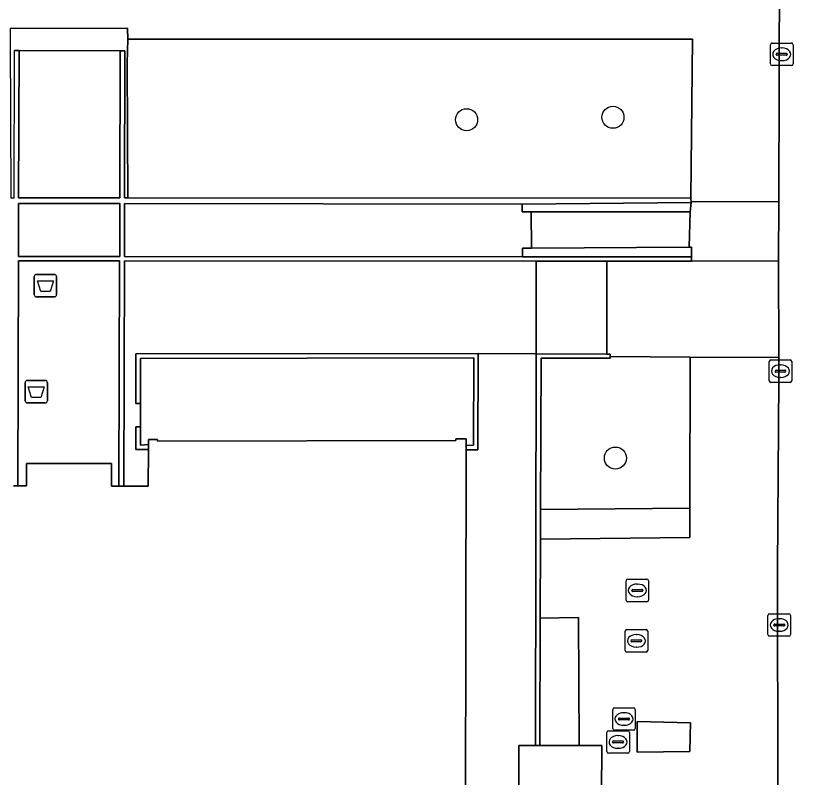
# Model space of a CAD drawing. Extents: x 161477 to 163040, y 383680 to 384871.
# Drawn here: x 161774.1 to 161809.61, y 384325.12 to 384358.89 of the extents above; entities that cross this region are included whole.
import ezdxf

# ---------------------------------------------------------------- set-up
doc = ezdxf.new("R2010")
doc.units = 0
for name, color, linetype in [('IMGEO_Afvalbak', 7, 'Continuous'), ('IMGEO_Boom', 7, 'Continuous'), ('IMGEO_Erf', 7, 'Continuous'), ('IMGEO_Groenvoorziening', 7, 'Continuous'), ('IMGEO_Kolk', 7, 'Continuous'), ('IMGEO_Muur', 7, 'Continuous'), ('IMGEO_Pand', 7, 'Continuous'), ('IMGEO_Rijbaan_lokaal_open', 7, 'Continuous'), ('IMGEO_Rioolput', 7, 'Continuous'), ('IMGEO_Voetpad_op_trap', 7, 'Continuous'), ('IMGEO_Voetpad_open', 7, 'Continuous')]:
    doc.layers.add(name, color=color, linetype=linetype)

msp = doc.modelspace()

# ---------------------------------------------------------------- linework, layer by layer
at = {"layer": 'IMGEO_Afvalbak'}
for p, q in [((161774.905, 384346.54), (161774.905, 384347.34)), ((161774.905, 384347.34), (161774.905, 384346.54)), ((161775.005, 384347.44), (161775.795, 384347.44)), ((161775.795, 384347.44), (161775.005, 384347.44)), ((161775.895, 384347.34), (161775.895, 384346.54)), ((161775.895, 384346.54), (161775.895, 384347.34)), ((161775.795, 384346.44), (161775.005, 384346.44)), ((161775.005, 384346.44), (161775.795, 384346.44)), ((161774.595, 384342.74), (161775.385, 384342.74)), ((161775.385, 384342.74), (161774.595, 384342.74)), ((161774.495, 384341.84), (161774.495, 384342.64)), ((161774.495, 384342.64), (161774.495, 384341.84)), ((161775.485, 384342.64), (161775.485, 384341.84)), ((161775.485, 384341.84), (161775.485, 384342.64)), ((161775.385, 384341.74), (161774.595, 384341.74)), ((161774.595, 384341.74), (161775.385, 384341.74))]:
    msp.add_line(p, q, dxfattribs=at)
for points in [[(161775.048, 384347.154), (161775.752, 384347.154), (161775.603, 384346.684), (161775.197, 384346.684), (161775.048, 384347.154)], [(161774.638, 384342.454), (161775.342, 384342.454), (161775.193, 384341.984), (161774.787, 384341.984), (161774.638, 384342.454)]]:
    msp.add_lwpolyline(points, dxfattribs=at)
for centre, start, end in [((161775.005, 384347.34), 90, 180), ((161775.005, 384347.34), 90, 180), ((161775.795, 384347.34), 0, 90), ((161775.795, 384347.34), 360, 90), ((161775.005, 384346.54), 180, 270), ((161775.005, 384346.54), 180, 270), ((161775.795, 384346.54), 270, 0), ((161775.795, 384346.54), 270, 0), ((161774.595, 384342.64), 90, 180), ((161774.595, 384342.64), 90, 180), ((161775.385, 384342.64), 0, 90), ((161775.385, 384342.64), 360, 90), ((161774.595, 384341.84), 180, 270), ((161774.595, 384341.84), 180, 270), ((161775.385, 384341.84), 270, 0), ((161775.385, 384341.84), 270, 0)]:
    msp.add_arc(centre, 0.1, start, end, dxfattribs=at)
at = {"layer": 'IMGEO_Boom'}
for centre in [(161800.56, 384354.402), (161794.071, 384354.291), (161800.671, 384339.297)]:
    msp.add_circle(centre, 0.489, dxfattribs=at)
at = {"layer": 'IMGEO_Erf'}
msp.add_lwpolyline([(161794.393, 384343.738), (161779.608, 384343.717), (161779.61, 384341.717), (161779.611, 384340.688), (161779.612, 384339.878), (161779.962, 384339.898), (161779.962, 384340.128), (161780.362, 384340.129), (161780.362, 384340.049), (161793.592, 384340.072), (161793.592, 384340.152), (161794.052, 384340.15), (161794.051, 384339.86), (161794.375, 384339.866)], close=True, dxfattribs=at)
at = {"layer": 'IMGEO_Groenvoorziening'}
for points in [[(161804.019, 384350.818), (161804.093, 384357.867), (161779.047, 384357.865), (161779.027, 384356.806), (161779.05, 384350.833)], [(161803.991, 384343.777), (161800.435, 384343.8), (161800.434, 384343.733), (161797.372, 384343.724), (161797.353, 384337.022), (161803.971, 384337.086)], [(161803.971, 384337.086), (161797.353, 384337.022), (161797.35, 384335.706), (161803.967, 384335.774)], [(161799.035, 384332.237), (161797.34, 384332.207), (161797.324, 384326.559), (161799.065, 384326.565)], [(161803.996, 384327.561), (161801.639, 384327.622), (161801.635, 384326.945), (161801.635, 384326.891), (161801.631, 384326.273), (161803.975, 384326.295), (161803.986, 384326.933), (161803.987, 384326.982)]]:
    msp.add_lwpolyline(points, close=True, dxfattribs=at)
at = {"layer": 'IMGEO_Kolk'}
for p, q in [((161807.619, 384357.692), (161808.471, 384357.692)), ((161807.544, 384356.766), (161807.544, 384357.618)), ((161808.032, 384357.472), (161808.057, 384357.472)), ((161808.545, 384357.618), (161808.545, 384356.766)), ((161807.803, 384357.186), (161807.803, 384357.198)), ((161808.241, 384357.149), (161807.843, 384357.149)), ((161807.846, 384357.235), (161808.244, 384357.235)), ((161808.287, 384357.198), (161808.287, 384357.186)), ((161808.471, 384356.692), (161807.619, 384356.692)), ((161808.055, 384356.912), (161808.03, 384356.912)), ((161807.489, 384342.725), (161807.489, 384343.577)), ((161807.564, 384343.651), (161808.416, 384343.651)), ((161807.977, 384343.431), (161808.002, 384343.431)), ((161808.49, 384343.577), (161808.49, 384342.725)), ((161807.748, 384343.145), (161807.748, 384343.157)), ((161808.186, 384343.108), (161807.788, 384343.108)), ((161807.791, 384343.194), (161808.189, 384343.194)), ((161808.232, 384343.157), (161808.232, 384343.145)), ((161808, 384342.871), (161807.975, 384342.871)), ((161808.416, 384342.651), (161807.564, 384342.651)), ((161807.433, 384331.476), (161807.433, 384332.328)), ((161807.508, 384332.402), (161808.36, 384332.402)), ((161807.921, 384332.182), (161807.946, 384332.182)), ((161808.434, 384332.328), (161808.434, 384331.476)), ((161807.692, 384331.896), (161807.692, 384331.908)), ((161808.13, 384331.859), (161807.732, 384331.859)), ((161807.735, 384331.945), (161808.133, 384331.945)), ((161808.176, 384331.908), (161808.176, 384331.896)), ((161808.36, 384331.402), (161807.508, 384331.402)), ((161807.944, 384331.622), (161807.919, 384331.622))]:
    msp.add_line(p, q, dxfattribs=at)
for points in [[(161807.619, 384357.692), (161808.471, 384357.692)], [(161807.544, 384356.766), (161807.544, 384357.618)], [(161808.545, 384357.618), (161808.545, 384356.766)], [(161808.471, 384356.692), (161807.619, 384356.692)], [(161807.489, 384342.725), (161807.489, 384343.577)], [(161807.564, 384343.651), (161808.416, 384343.651)], [(161808.49, 384343.577), (161808.49, 384342.725)], [(161808.416, 384342.651), (161807.564, 384342.651)], [(161807.433, 384331.476), (161807.433, 384332.328)], [(161807.508, 384332.402), (161808.36, 384332.402)], [(161808.434, 384332.328), (161808.434, 384331.476)], [(161808.36, 384331.402), (161807.508, 384331.402)]]:
    msp.add_lwpolyline(points, dxfattribs=at)
for centre, radius, start, end in [((161807.621, 384357.616), 0.0765, 91.552, 178.448), ((161807.621, 384357.616), 0.0765, 91.552, 178.448), ((161808.469, 384357.616), 0.0765, 1.552, 88.448), ((161808.469, 384357.616), 0.0765, 1.552, 88.448), ((161807.843, 384357.195), 0.0403, 85.8775, 175.7526), ((161807.84, 384357.185), 0.0366, 178.938, 274.7102), ((161808.244, 384357.192), 0.043, 264.8664, 352.4533), ((161808.248, 384357.197), 0.0386, 1.7309, 96.639), ((161807.621, 384356.768), 0.0765, 181.552, 268.448), ((161807.621, 384356.768), 0.0765, 181.552, 268.448), ((161808.469, 384356.768), 0.0765, 271.552, 358.448), ((161808.469, 384356.768), 0.0765, 271.552, 358.448), ((161807.566, 384343.575), 0.0765, 91.552, 178.448), ((161807.566, 384343.575), 0.0765, 91.552, 178.448), ((161808.414, 384343.575), 0.0765, 1.552, 88.448), ((161808.414, 384343.575), 0.0765, 1.552, 88.448), ((161807.788, 384343.154), 0.0403, 85.8775, 175.7526), ((161807.785, 384343.144), 0.0366, 178.938, 274.7102), ((161808.189, 384343.151), 0.043, 264.8664, 352.4533), ((161808.193, 384343.156), 0.0386, 1.7309, 96.639), ((161807.566, 384342.727), 0.0765, 181.552, 268.448), ((161807.566, 384342.727), 0.0765, 181.552, 268.448), ((161808.414, 384342.727), 0.0765, 271.552, 358.448), ((161808.414, 384342.727), 0.0765, 271.552, 358.448), ((161807.51, 384332.326), 0.0765, 91.552, 178.448), ((161807.51, 384332.326), 0.0765, 91.552, 178.448), ((161808.358, 384332.326), 0.0765, 1.552, 88.448), ((161808.358, 384332.326), 0.0765, 1.552, 88.448), ((161807.732, 384331.905), 0.0403, 85.8775, 175.7526), ((161807.729, 384331.895), 0.0366, 178.938, 274.7102), ((161808.133, 384331.902), 0.043, 264.8664, 352.4533), ((161808.137, 384331.907), 0.0386, 1.7309, 96.639), ((161807.51, 384331.478), 0.0765, 181.552, 268.448), ((161807.51, 384331.478), 0.0765, 181.552, 268.448), ((161808.358, 384331.478), 0.0765, 271.552, 358.448), ((161808.358, 384331.478), 0.0765, 271.552, 358.448)]:
    msp.add_arc(centre, radius, start, end, dxfattribs=at)
for centre, major_axis, ratio, start_param, end_param in [((161808.031, 384357.192), (-0.387, 0.002), 0.722429, 4.712389, 7.853982), ((161808.056, 384357.192), (-0.39, 0.002), 0.717154, 1.570796, 4.712389), ((161807.976, 384343.151), (-0.387, 0.002), 0.722429, 4.712389, 7.853982), ((161808.001, 384343.151), (-0.39, 0.002), 0.717154, 1.570796, 4.712389), ((161807.92, 384331.902), (-0.387, 0.002), 0.722429, 4.712389, 7.853982), ((161807.945, 384331.902), (-0.39, 0.002), 0.717154, 1.570796, 4.712389)]:
    msp.add_ellipse(centre, major_axis=major_axis, ratio=ratio, start_param=start_param, end_param=end_param, dxfattribs=at)
at = {"layer": 'IMGEO_Muur'}
msp.add_lwpolyline([(161773.984, 384338.062), (161774.174, 384338.062), (161774.202, 384348.041), (161778.69, 384348.038), (161778.658, 384338.059), (161778.878, 384338.059), (161778.9, 384348.038), (161797.162, 384348.026), (161800.292, 384348.024), (161804.045, 384348.021), (161804.045, 384348.221), (161796.549, 384348.218), (161778.9, 384348.234), (161778.905, 384350.576), (161796.539, 384350.555), (161804.03, 384350.619), (161804.029, 384350.634), (161804.019, 384350.818), (161779.05, 384350.833), (161778.906, 384350.833), (161778.92, 384357.349), (161778.72, 384357.35), (161778.699, 384350.833), (161774.21, 384350.836), (161774.228, 384357.364), (161774.028, 384357.365)], dxfattribs=at)
for points in [[(161774.209, 384350.581), (161778.698, 384350.576), (161778.691, 384348.234), (161774.202, 384348.238)], [(161794.051, 384339.86), (161794.05, 384339.66), (161794.57, 384339.658), (161794.591, 384343.938), (161779.408, 384343.917), (161779.41, 384341.717), (161779.61, 384341.717), (161779.608, 384343.717), (161794.393, 384343.738), (161794.375, 384339.866)], [(161800.435, 384343.91), (161800.295, 384343.911), (161797.155, 384343.925), (161797.124, 384326.558), (161797.324, 384326.559), (161797.34, 384332.207), (161797.35, 384335.706), (161797.353, 384337.022), (161797.372, 384343.724), (161800.434, 384343.733), (161800.435, 384343.8)], [(161779.612, 384339.878), (161779.611, 384340.688), (161779.411, 384340.687), (161779.412, 384339.677), (161779.962, 384339.678), (161779.962, 384339.898)]]:
    msp.add_lwpolyline(points, close=True, dxfattribs=at)
at = {"layer": 'IMGEO_Pand'}
msp.add_lwpolyline([(161794.021, 384323.884), (161794.05, 384339.66), (161794.051, 384339.86), (161794.052, 384340.15), (161793.592, 384340.152), (161793.592, 384340.072), (161780.362, 384340.049), (161780.362, 384340.129), (161779.962, 384340.128), (161779.962, 384339.898), (161779.962, 384339.678), (161779.957, 384338.058), (161778.878, 384338.059), (161778.658, 384338.059), (161778.327, 384338.059), (161778.327, 384339.059), (161774.557, 384339.062), (161774.557, 384338.062), (161774.174, 384338.062), (161773.984, 384338.062)], dxfattribs=at)
msp.add_lwpolyline([(161800.061, 384324.375), (161800.065, 384326.568), (161799.065, 384326.565), (161797.324, 384326.559), (161797.124, 384326.558), (161796.384, 384326.556), (161796.384, 384323.884), (161796.383, 384319.61), (161796.612, 384319.61), (161797.143, 384319.61), (161797.163, 384319.61), (161797.293, 384319.61), (161797.343, 384319.61), (161797.393, 384319.61), (161797.493, 384319.61), (161800.053, 384319.61)], close=True, dxfattribs=at)
at = {"layer": 'IMGEO_Rijbaan_lokaal_open'}
msp.add_lwpolyline([(161814.06, 384323.352), (161814.035, 384329.719), (161814.102, 384340.861), (161814.121, 384351.376), (161814.162, 384359.441), (161814.131, 384370.138), (161807.989, 384370.133), (161807.949, 384361.27), (161807.917, 384350.655), (161807.908, 384348.04), (161807.911, 384343.752), (161807.912, 384342.77), (161807.864, 384334.408), (161807.877, 384324.354)], dxfattribs=at)
at = {"layer": 'IMGEO_Rioolput'}
for p, q in [((161801.142, 384333.008), (161801.142, 384333.86)), ((161801.217, 384333.934), (161802.069, 384333.934)), ((161802.143, 384333.86), (161802.143, 384333.008)), ((161801.63, 384333.714), (161801.655, 384333.714)), ((161801.401, 384333.428), (161801.401, 384333.44)), ((161801.839, 384333.391), (161801.441, 384333.391)), ((161801.444, 384333.477), (161801.842, 384333.477)), ((161801.653, 384333.154), (161801.628, 384333.154)), ((161801.885, 384333.44), (161801.885, 384333.428)), ((161802.069, 384332.934), (161801.217, 384332.934)), ((161801.102, 384330.774), (161801.102, 384331.626)), ((161801.177, 384331.7), (161802.029, 384331.7)), ((161801.59, 384331.48), (161801.615, 384331.48)), ((161802.103, 384331.626), (161802.103, 384330.774)), ((161801.361, 384331.194), (161801.361, 384331.206)), ((161801.799, 384331.157), (161801.401, 384331.157)), ((161801.404, 384331.243), (161801.802, 384331.243)), ((161801.845, 384331.206), (161801.845, 384331.194)), ((161802.029, 384330.7), (161801.177, 384330.7)), ((161801.613, 384330.92), (161801.588, 384330.92)), ((161800.552, 384327.311), (161800.552, 384328.163)), ((161800.627, 384328.237), (161801.479, 384328.237)), ((161801.553, 384328.163), (161801.553, 384327.311)), ((161801.04, 384328.017), (161801.065, 384328.017)), ((161800.811, 384327.731), (161800.811, 384327.743)), ((161801.249, 384327.694), (161800.851, 384327.694)), ((161800.854, 384327.78), (161801.252, 384327.78)), ((161801.063, 384327.457), (161801.038, 384327.457)), ((161801.295, 384327.743), (161801.295, 384327.731)), ((161800.288, 384326.293), (161800.288, 384327.145)), ((161800.363, 384327.219), (161801.215, 384327.219)), ((161801.479, 384327.237), (161800.627, 384327.237)), ((161801.289, 384327.145), (161801.289, 384326.293)), ((161800.59, 384326.762), (161800.988, 384326.762)), ((161800.776, 384326.999), (161800.801, 384326.999)), ((161800.547, 384326.713), (161800.547, 384326.725)), ((161800.985, 384326.676), (161800.587, 384326.676)), ((161800.799, 384326.439), (161800.774, 384326.439)), ((161801.031, 384326.725), (161801.031, 384326.713)), ((161801.215, 384326.219), (161800.363, 384326.219))]:
    msp.add_line(p, q, dxfattribs=at)
for points in [[(161801.142, 384333.008), (161801.142, 384333.86)], [(161801.217, 384333.934), (161802.069, 384333.934)], [(161802.143, 384333.86), (161802.143, 384333.008)], [(161802.069, 384332.934), (161801.217, 384332.934)], [(161801.102, 384330.774), (161801.102, 384331.626)], [(161801.177, 384331.7), (161802.029, 384331.7)], [(161802.103, 384331.626), (161802.103, 384330.774)], [(161802.029, 384330.7), (161801.177, 384330.7)], [(161800.552, 384327.311), (161800.552, 384328.163)], [(161800.627, 384328.237), (161801.479, 384328.237)], [(161801.553, 384328.163), (161801.553, 384327.311)], [(161800.288, 384326.293), (161800.288, 384327.145)], [(161800.363, 384327.219), (161801.215, 384327.219)], [(161801.479, 384327.237), (161800.627, 384327.237)], [(161801.289, 384327.145), (161801.289, 384326.293)], [(161801.215, 384326.219), (161800.363, 384326.219)]]:
    msp.add_lwpolyline(points, dxfattribs=at)
for centre, radius, start, end in [((161801.219, 384333.858), 0.0765, 91.552, 178.448), ((161801.219, 384333.858), 0.0765, 91.552, 178.448), ((161802.067, 384333.858), 0.0765, 1.552, 88.448), ((161802.067, 384333.858), 0.0765, 1.552, 88.448), ((161801.441, 384333.437), 0.0403, 85.8775, 175.7526), ((161801.438, 384333.427), 0.0366, 178.938, 274.7102), ((161801.842, 384333.434), 0.043, 264.8664, 352.4533), ((161801.846, 384333.439), 0.0386, 1.7309, 96.639), ((161801.219, 384333.01), 0.0765, 181.552, 268.448), ((161801.219, 384333.01), 0.0765, 181.552, 268.448), ((161802.067, 384333.01), 0.0765, 271.552, 358.448), ((161802.067, 384333.01), 0.0765, 271.552, 358.448), ((161801.179, 384331.624), 0.0765, 91.552, 178.448), ((161801.179, 384331.624), 0.0765, 91.552, 178.448), ((161802.027, 384331.624), 0.0765, 1.552, 88.448), ((161802.027, 384331.624), 0.0765, 1.552, 88.448), ((161801.401, 384331.203), 0.0403, 85.8775, 175.7526), ((161801.398, 384331.193), 0.0366, 178.938, 274.7102), ((161801.802, 384331.2), 0.043, 264.8664, 352.4533), ((161801.806, 384331.205), 0.0386, 1.7309, 96.639), ((161801.179, 384330.776), 0.0765, 181.552, 268.448), ((161801.179, 384330.776), 0.0765, 181.552, 268.448), ((161802.027, 384330.776), 0.0765, 271.552, 358.448), ((161802.027, 384330.776), 0.0765, 271.552, 358.448), ((161800.629, 384328.161), 0.0765, 91.552, 178.448), ((161800.629, 384328.161), 0.0765, 91.552, 178.448), ((161801.477, 384328.161), 0.0765, 1.552, 88.448), ((161801.477, 384328.161), 0.0765, 1.552, 88.448), ((161800.851, 384327.74), 0.0403, 85.8775, 175.7526), ((161800.848, 384327.73), 0.0366, 178.938, 274.7102), ((161801.252, 384327.737), 0.043, 264.8664, 352.4533), ((161801.256, 384327.742), 0.0386, 1.7309, 96.639), ((161800.365, 384327.143), 0.0765, 91.552, 178.448), ((161800.365, 384327.143), 0.0765, 91.552, 178.448), ((161800.629, 384327.313), 0.0765, 181.552, 268.448), ((161800.629, 384327.313), 0.0765, 181.552, 268.448), ((161801.213, 384327.143), 0.0765, 1.552, 88.448), ((161801.213, 384327.143), 0.0765, 1.552, 88.448), ((161801.477, 384327.313), 0.0765, 271.552, 358.448), ((161801.477, 384327.313), 0.0765, 271.552, 358.448), ((161800.587, 384326.722), 0.0403, 85.8775, 175.7526), ((161800.992, 384326.724), 0.0386, 1.7309, 96.639), ((161800.584, 384326.712), 0.0366, 178.938, 274.7102), ((161800.988, 384326.719), 0.043, 264.8664, 352.4533), ((161800.365, 384326.295), 0.0765, 181.552, 268.448), ((161800.365, 384326.295), 0.0765, 181.552, 268.448), ((161801.213, 384326.295), 0.0765, 271.552, 358.448), ((161801.213, 384326.295), 0.0765, 271.552, 358.448)]:
    msp.add_arc(centre, radius, start, end, dxfattribs=at)
for centre, major_axis, ratio, start_param, end_param in [((161801.629, 384333.434), (-0.387, 0.002), 0.722429, 4.712389, 7.853982), ((161801.654, 384333.434), (-0.39, 0.002), 0.717154, 1.570796, 4.712389), ((161801.589, 384331.2), (-0.387, 0.002), 0.722429, 4.712389, 7.853982), ((161801.614, 384331.2), (-0.39, 0.002), 0.717154, 1.570796, 4.712389), ((161801.039, 384327.737), (-0.387, 0.002), 0.722429, 4.712389, 7.853982), ((161801.064, 384327.737), (-0.39, 0.002), 0.717154, 1.570796, 4.712389), ((161800.775, 384326.719), (-0.387, 0.002), 0.722429, 4.712389, 7.853982), ((161800.8, 384326.719), (-0.39, 0.002), 0.717154, 1.570796, 4.712389)]:
    msp.add_ellipse(centre, major_axis=major_axis, ratio=ratio, start_param=start_param, end_param=end_param, dxfattribs=at)
at = {"layer": 'IMGEO_Voetpad_op_trap'}
for points in [[(161778.72, 384357.35), (161774.228, 384357.364), (161774.21, 384350.836), (161778.699, 384350.833)], [(161804.03, 384350.619), (161796.539, 384350.555), (161796.54, 384350.205), (161796.94, 384350.207), (161803.983, 384350.213)], [(161803.983, 384350.213), (161796.94, 384350.207), (161796.948, 384348.607), (161803.945, 384348.641)], [(161804.045, 384348.641), (161803.945, 384348.641), (161796.948, 384348.607), (161796.548, 384348.605), (161796.549, 384348.218), (161804.045, 384348.221)], [(161800.292, 384348.024), (161797.162, 384348.026), (161797.155, 384343.925), (161800.295, 384343.911)]]:
    msp.add_lwpolyline(points, close=True, dxfattribs=at)
at = {"layer": 'IMGEO_Voetpad_open'}
msp.add_lwpolyline([(161773.84, 384358.34), (161779.039, 384358.343), (161779.047, 384357.865), (161804.093, 384357.867), (161804.019, 384350.818), (161804.029, 384350.634), (161804.13, 384350.676), (161807.917, 384350.655), (161807.949, 384361.27)], dxfattribs=at)
for points in [[(161774.013, 384350.836), (161774.028, 384357.365), (161774.228, 384357.364), (161778.72, 384357.35), (161778.92, 384357.349), (161778.906, 384350.833), (161779.05, 384350.833), (161779.027, 384356.806), (161779.047, 384357.865), (161779.039, 384358.343), (161773.84, 384358.34), (161773.84, 384357.902), (161773.866, 384350.836)], [(161778.698, 384350.576), (161774.209, 384350.581), (161774.202, 384348.238), (161778.691, 384348.234)], [(161778.905, 384350.576), (161778.9, 384348.234), (161796.549, 384348.218), (161796.548, 384348.605), (161796.948, 384348.607), (161796.94, 384350.207), (161796.54, 384350.205), (161796.539, 384350.555)], [(161807.917, 384350.655), (161804.13, 384350.676), (161804.029, 384350.634), (161804.03, 384350.619), (161803.983, 384350.213), (161803.945, 384348.641), (161804.045, 384348.641), (161804.045, 384348.221), (161804.045, 384348.021), (161807.908, 384348.04)], [(161778.69, 384348.038), (161774.202, 384348.041), (161774.174, 384338.062), (161774.557, 384338.062), (161774.557, 384339.062), (161778.327, 384339.059), (161778.327, 384338.059), (161778.658, 384338.059)], [(161807.908, 384348.04), (161804.045, 384348.021), (161800.292, 384348.024), (161800.295, 384343.911), (161800.435, 384343.91), (161800.435, 384343.8), (161803.991, 384343.777), (161807.911, 384343.752)], [(161797.162, 384348.026), (161778.9, 384348.038), (161778.878, 384338.059), (161779.957, 384338.058), (161779.962, 384339.678), (161779.412, 384339.677), (161779.411, 384340.687), (161779.611, 384340.688), (161779.61, 384341.717), (161779.41, 384341.717), (161779.408, 384343.917), (161794.591, 384343.938), (161797.155, 384343.925)], [(161796.384, 384323.884), (161796.384, 384326.556), (161797.124, 384326.558), (161797.155, 384343.925), (161794.591, 384343.938), (161794.57, 384339.658), (161794.05, 384339.66), (161794.021, 384323.884), (161794.019, 384322.699), (161794.014, 384312.527), (161794.005, 384296.528), (161794.505, 384296.529), (161794.518, 384292.229), (161797.154, 384292.246), (161797.153, 384312.527), (161797.153, 384313.81), (161797.149, 384317.391), (161797.143, 384319.61), (161796.612, 384319.61), (161796.383, 384319.61)], [(161807.864, 384334.408), (161807.912, 384342.77), (161807.911, 384343.752), (161803.991, 384343.777), (161803.971, 384337.086), (161803.967, 384335.774), (161797.35, 384335.706), (161797.34, 384332.207), (161799.035, 384332.237), (161799.065, 384326.565), (161800.065, 384326.568), (161800.061, 384324.375), (161801.506, 384324.371), (161807.35, 384324.357), (161807.877, 384324.354)], [(161803.996, 384327.561), (161803.987, 384326.982), (161803.986, 384326.933), (161803.975, 384326.295), (161801.631, 384326.273), (161801.635, 384326.891), (161801.635, 384326.945), (161801.639, 384327.622)]]:
    msp.add_lwpolyline(points, close=True, dxfattribs=at)

doc.saveas('drawing.dxf')
